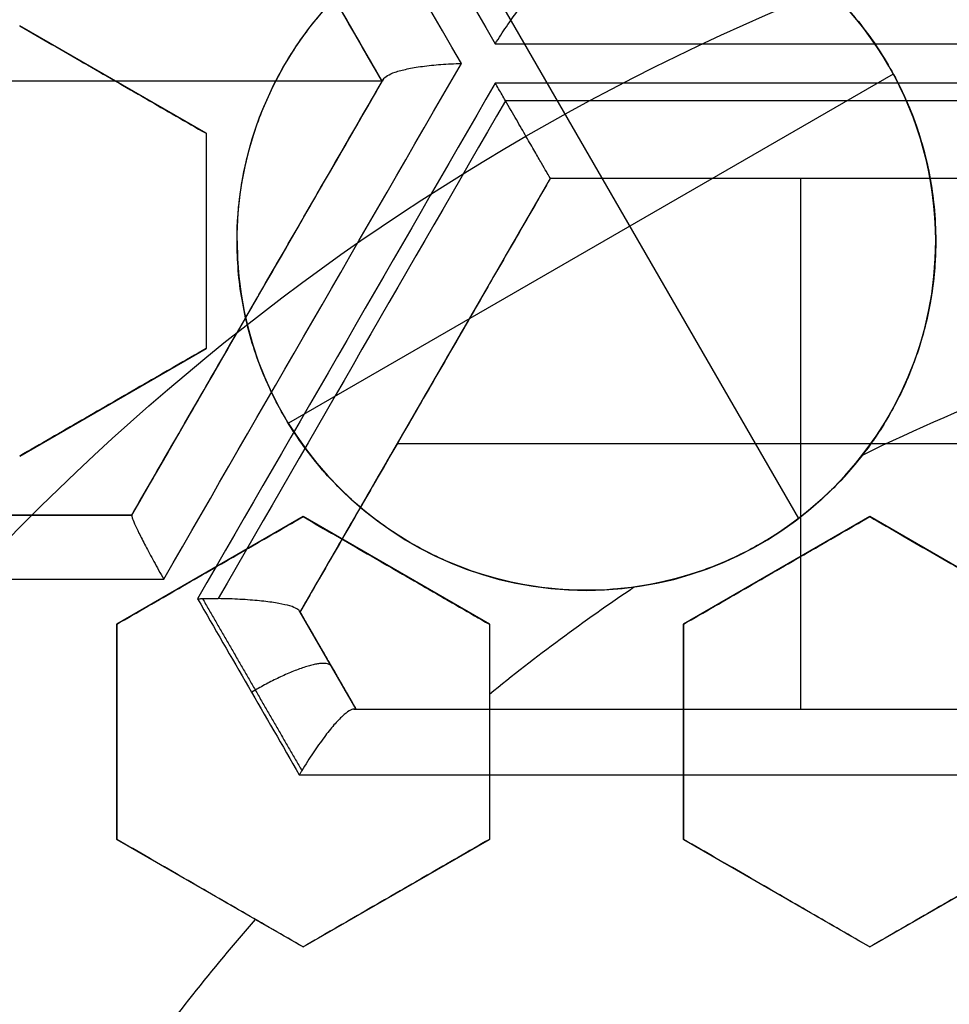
# Model space of a CAD drawing. Header units: centimetres. Extents: x -10 to 8.9, y -34.1 to -8.
# Tile 373 of 656: x -6.769 to -6.649, y -33.05 to -32.924. Entities that reach past the tile are written whole.
import ezdxf

# ---------------------------------------------------------------- set-up
doc = ezdxf.new("R2010")
doc.units = ezdxf.units.CM
doc.layers.add('Default', color=7, linetype='Continuous', true_color=0x000000)

msp = doc.modelspace()

# ---------------------------------------------------------------- linework, layer by layer
at = {"layer": 'Default'}
for p, q in [((-6.722301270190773, -32.93156544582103, -1.1776682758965), (-6.754551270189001, -32.87570680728, -1.1776682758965)), ((-6.66864596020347, -32.98785231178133, 0.2025256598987), (-6.713267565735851, -32.91056542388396, 0.2025256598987)), ((-6.745000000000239, -32.93826417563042, 0.2268820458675), (-6.769, -32.92440776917, 0.2268820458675)), ((-6.75700000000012, -32.93133597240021, 0.2002930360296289), (-6.75700000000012, -32.93133597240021, 0.2535019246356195)), ((-6.656466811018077, -32.93062344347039, 0.2025256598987), (-6.734383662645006, -32.97560875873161, 0.2025256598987)), ((-6.722301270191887, -32.931565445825, -1.065), (-6.851301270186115, -32.931565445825, -1.065)), ((-6.754551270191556, -32.98742408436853, -1.182178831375), (-6.722301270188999, -32.93156544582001, -1.182178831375)), ((-6.745000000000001, -32.93826417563, 0.2355198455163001), (-6.745000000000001, -32.96597698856, 0.2355198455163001)), ((-6.700650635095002, -32.94406544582, -1.182769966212), (-6.73290063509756, -32.99992408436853, -1.182769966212)), ((-6.636150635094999, -32.94406544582, -1.182769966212), (-6.700650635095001, -32.94406544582, -1.182769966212)), ((-6.668400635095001, -32.94406544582, -1.065), (-6.668400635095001, -33.01242408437, -1.065)), ((-6.668400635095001, -32.94406544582, -1.297681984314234), (-6.668400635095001, -32.94406544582, -1.065)), ((-6.745000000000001, -32.95212058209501, 0.2089562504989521), (-6.745000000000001, -32.95212058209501, 0.262165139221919)), ((-6.65100044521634, -32.95212058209, 0.2260733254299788), (-6.651000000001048, -32.95212058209, 0.2025256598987)), ((-6.73835395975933, -32.95936951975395, -1.296480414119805), (-6.73835395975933, -32.95936951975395, -1.065)), ((-6.768999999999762, -32.97983339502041, 0.2384880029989), (-6.745, -32.96597698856, 0.2384880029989)), ((-6.756999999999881, -32.97290519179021, 0.2119912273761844), (-6.756999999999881, -32.97290519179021, 0.2652001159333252)), ((-6.716775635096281, -32.97199476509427, -1.297681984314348), (-6.716775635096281, -32.97199476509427, -1.065)), ((-6.616417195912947, -32.978244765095, -1.065), (-6.720384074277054, -32.978244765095, -1.065)), ((-6.819051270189, -32.98742408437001, -1.181881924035), (-6.754551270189, -32.98742408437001, -1.181881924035)), ((-6.732500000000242, -32.98762762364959, 0.24737258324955), (-6.7565, -33.00148403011, 0.24737258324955)), ((-6.708500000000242, -33.00148403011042, 0.25319198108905), (-6.732500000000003, -32.98762762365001, 0.25319198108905)), ((-6.659500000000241, -32.98762762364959, 0.26327412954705), (-6.6835, -33.00148403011, 0.26327412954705)), ((-6.635500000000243, -33.00148403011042, 0.26732128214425), (-6.659500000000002, -32.98762762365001, 0.26732128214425)), ((-6.744500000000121, -32.9945558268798, 0.220884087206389), (-6.744500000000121, -32.9945558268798, 0.27409297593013)), ((-6.720500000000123, -32.99455582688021, 0.2266041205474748), (-6.720500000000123, -32.99455582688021, 0.2798130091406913)), ((-6.671500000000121, -32.9945558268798, 0.2367388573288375), (-6.671500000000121, -32.9945558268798, 0.2899477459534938)), ((-6.695999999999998, -32.99712058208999, 0.2327244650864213), (-6.695999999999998, -32.99712058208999, 0.2025256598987)), ((-6.732900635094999, -32.99992408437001, -1.185287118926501), (-6.725683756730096, -33.01242408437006, -1.185287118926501)), ((-6.7565, -33.00148403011, 0.24967041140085), (-6.7565, -33.02919684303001, 0.24967041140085)), ((-6.7085, -33.00148403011, 0.26176733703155), (-6.7085, -33.02919684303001, 0.26176733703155)), ((-6.6835, -33.00148403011, 0.26732128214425), (-6.6835, -33.02919684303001, 0.26732128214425)), ((-6.729335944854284, -33.00609830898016, -1.303947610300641), (-6.729335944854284, -33.00609830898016, -1.065)), ((-6.72568375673, -33.01242408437, -1.1921608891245), (-6.611117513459, -33.01242408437, -1.1921608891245)), ((-6.668522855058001, -33.01242408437, -1.314922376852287), (-6.668522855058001, -33.01242408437, -1.065)), ((-6.7565, -33.01534043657, 0.2763425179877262), (-6.7565, -33.01534043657, 0.2231336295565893)), ((-6.7085, -33.01534043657, 0.2352211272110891), (-6.7085, -33.01534043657, 0.2884300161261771)), ((-6.6835, -33.01534043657, 0.2939757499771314), (-6.6835, -33.01534043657, 0.2407668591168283)), ((-6.756499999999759, -33.02919684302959, 0.25803060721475), (-6.732500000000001, -33.04305324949, 0.25803060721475)), ((-6.732499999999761, -33.04305324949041, 0.2643081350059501), (-6.708500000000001, -33.02919684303, 0.2643081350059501)), ((-6.683499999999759, -33.02919684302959, 0.2760389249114), (-6.6595, -33.04305324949, 0.2760389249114)), ((-6.659499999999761, -33.04305324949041, 0.28072771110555), (-6.635500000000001, -33.02919684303, 0.28072771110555)), ((-6.74449999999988, -33.0361250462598, 0.2314310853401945), (-6.74449999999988, -33.0361250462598, 0.2846399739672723)), ((-6.720499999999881, -33.03612504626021, 0.2378391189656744), (-6.720499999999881, -33.03612504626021, 0.2910480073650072)), ((-6.671499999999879, -33.0361250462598, 0.249462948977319), (-6.671499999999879, -33.0361250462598, 0.3026718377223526))]:
    msp.add_line(p, q, dxfattribs=at)
for centre, radius, start, end in [((-6.550000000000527, -33.20499999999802, -0.76), 0.774999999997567, 99.40564977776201, 224.0542772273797), ((-6.550000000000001, -33.20500000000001, -0.1612499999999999), 0.75, 105.2299037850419, 180), ((-6.550000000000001, -33.20500000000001, -1.24), 0.6400000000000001, 0, 180), ((-6.549999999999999, -33.20500000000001, 0.2), 0.6367740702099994, 0, 180), ((-6.550000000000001, -33.20500000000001, 0.1625), 0.6231698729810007, 0, 180), ((-6.550000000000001, -33.20500000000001, 0.17875), 0.6074999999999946, 0, 180), ((-6.550000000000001, -33.20500000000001, -1.230490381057), 0.6074999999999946, 0, 180), ((-6.550000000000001, -33.20500000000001, 0.45), 0.6000000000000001, 90, 270), ((-6.550000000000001, -33.20500000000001, 0.195), 0.55, 0, 180), ((-6.550000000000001, -33.20500000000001, 0.1782088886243), 0.55, 0, 180), ((-6.696000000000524, -32.95212058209, 0.2025256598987), 0.0449999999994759, 0, 119.9999999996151), ((-6.696000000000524, -32.95212058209, 0.2025256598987), 0.0449999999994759, 180, 0)]:
    msp.add_arc(centre, radius, start, end, dxfattribs=at)
at = {"layer": 'Default', "extrusion": (0, 0, -1)}
for centre, radius, start, end in [((6.550000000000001, -33.20500000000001, -0.2), 0.6367740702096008, 0, 180), ((6.550000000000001, -33.20500000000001, -0.1809807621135), 0.6125, 0, 180), ((6.550000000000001, -33.20500000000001, -0.195), 0.6075000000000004, 0, 180), ((6.550000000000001, -33.20500000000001, -0.1625), 0.6075, 0, 180), ((6.550000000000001, -33.20500000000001, 1.24), 0.6075, 0, 180), ((6.550000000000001, -33.20500000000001, 1.220980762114), 0.6075, 0, 180), ((6.550000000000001, -33.20500000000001, -0.35), 0.6000000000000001, 270, 90), ((6.550000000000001, -33.20500000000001, -0.4), 0.6000000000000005, 270, 90), ((6.550000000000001, -33.20500000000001, -0.18660444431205), 0.5499999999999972, 0, 180), ((6.550000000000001, -33.20500000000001, -0.266443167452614), 0.3075783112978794, 41.17921902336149, 78.82078097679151), ((6.696000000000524, -32.95212058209, -0.2025256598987), 0.0449999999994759, 0, 60.00000000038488), ((6.696, -32.95212058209, -0.21892966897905), 0.04499999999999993, 154.4169252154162, 180), ((6.696, -32.95212058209, -0.20618258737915), 0.04499999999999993, 0, 18.365232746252), ((6.696, -32.95212058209, -0.21892966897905), 0.04499999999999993, 180, 325.5243752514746), ((6.550000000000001, -33.20500000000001, -0.2338592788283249), 0.2509115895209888, 63.88510852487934, 69.17506009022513), ((6.550000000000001, -33.20500000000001, -0.2338592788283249), 0.2509115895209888, 50.82493991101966, 56.10933211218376), ((6.550000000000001, -33.20500000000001, -0.2338592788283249), 0.2509115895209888, 35.48875871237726, 41.26148845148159)]:
    msp.add_arc(centre, radius, start, end, dxfattribs=at)
at = {"layer": 'Default', "extrusion": (-0.8660254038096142, -0.4999999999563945, -2.053510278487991e-10)}
msp.add_arc((25.48137353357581, -0.1449999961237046, 22.27244538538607), 1.199997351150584, 250.7043796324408, 254.5416947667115, dxfattribs=at)
at = {"layer": 'Default', "extrusion": (0.8660254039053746, 0.4999999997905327, 8.173051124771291e-10)}
msp.add_arc((-25.48137353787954, -0.1449999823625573, -22.27748739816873), 1.199997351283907, 285.4583052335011, 289.2956203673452, dxfattribs=at)
at = {"layer": 'Default', "extrusion": (0.8660254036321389, 0.5000000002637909, -8.918407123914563e-10)}
msp.add_arc((-25.48137352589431, -0.145000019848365, -22.28746640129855), 1.189997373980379, 285.7469225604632, 289.0261196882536, dxfattribs=at)
at = {"layer": 'Default', "extrusion": (0, -1, 0)}
for centre, radius, start, end in [((-6.550000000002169, -0.1450000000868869, 32.92674666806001), 1.167293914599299, 262.2337538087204, 266.0183891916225), ((-6.550000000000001, -0.145, 32.98742408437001), 1.171756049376, 256.7017157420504, 259.9464726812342), ((-6.550000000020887, -0.1450000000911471, 32.99567974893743), 1.181602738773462, 256.4354353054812, 260.2330582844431), ((-6.551882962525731, -0.144947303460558, 33.01242408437), 1.175682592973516, 261.4863953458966, 267.1122279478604), ((-6.549999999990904, -0.1449999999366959, 33.02088983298), 1.185792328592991, 261.12309720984, 267.3023886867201)]:
    msp.add_arc(centre, radius, start, end, dxfattribs=at)
at = {"layer": 'Default', "extrusion": (0.8660254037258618, -0.5000000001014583, 1.003489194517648e-09)}
msp.add_arc((-32.03137353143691, -0.1450000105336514, 10.65178027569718), 1.167293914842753, 273.9816108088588, 277.7662461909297, dxfattribs=at)
at = {"layer": 'Default', "extrusion": (0.8660254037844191, -0.5000000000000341, 0)}
msp.add_arc((-32.03137353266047, -0.145, 10.6440990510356), 1.157566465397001, 274.2671365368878, 277.493360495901, dxfattribs=at)
at = {"layer": 'Default', "extrusion": (0.8660254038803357, -0.4999999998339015, -1.962479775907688e-09)}
msp.add_arc((-32.02609706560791, -0.1450279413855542, 10.64409904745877), 1.156862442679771, 274.008220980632, 277.234444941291, dxfattribs=at)
at = {"layer": 'Default', "extrusion": (-0.8660254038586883, 0.4999999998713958, 9.455692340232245e-10)}
msp.add_arc((32.03137353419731, -0.1449999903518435, -10.65682228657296), 1.16848430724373, 262.2417144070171, 266.0224519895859, dxfattribs=at)
at = {"layer": 'Default', "extrusion": (0, 1, 0)}
for centre, radius, start, end in [((6.550000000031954, -0.1450000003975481, -32.93178868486), 1.16848430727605, 273.9775480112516, 277.7582855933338), ((6.549999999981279, -0.1449999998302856, -32.94406544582), 1.158746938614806, 274.2637667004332, 277.4702672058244)]:
    msp.add_arc(centre, radius, start, end, dxfattribs=at)
at = {"layer": 'Default', "extrusion": (-0.8660252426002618, 0.5000002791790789, 3.31220268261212e-08)}
msp.add_arc((32.03137001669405, -0.1449995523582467, -10.65910936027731), 1.168747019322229, 262.3085032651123, 265.9581269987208, dxfattribs=at)
at = {"layer": 'Default', "extrusion": (-3.22347266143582e-07, 0.9999999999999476, 3.312192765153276e-08)}
msp.add_arc((6.550010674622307, -0.1449986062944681, -32.93406331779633), 1.168747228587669, 274.0418733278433, 277.6914964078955, dxfattribs=at)
at = {"layer": 'Default', "extrusion": (-0.8660254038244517, 0.4999999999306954, 3.33423115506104e-10)}
msp.add_arc((32.03137353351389, -0.1449999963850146, -10.66909904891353), 1.158746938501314, 262.5297327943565, 265.7362333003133, dxfattribs=at)
at = {"layer": 'Default', "extrusion": (-0.8660254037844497, 0.4999999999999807, 0)}
msp.add_arc((32.03137353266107, -0.145, -10.66909905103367), 1.158746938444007, 264.5762993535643, 265.7362333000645, dxfattribs=at)
at = {"layer": 'Default', "extrusion": (-0.000126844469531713, -0.9999999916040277, 2.650330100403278e-05)}
msp.add_arc((-6.540576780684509, -0.1461104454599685, 32.98825476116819), 1.172742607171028, 256.4499717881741, 259.6947287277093, dxfattribs=at)
at = {"layer": 'Default', "extrusion": (-0.8660254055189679, -0.499999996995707, -1.540675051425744e-08)}
msp.add_arc((25.4813736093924, -0.1449996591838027, 22.34137840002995), 1.198160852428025, 256.6263984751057, 257.9108383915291, dxfattribs=at)
at = {"layer": 'Default', "extrusion": (-0.8660254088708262, -0.4999999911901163, -4.487984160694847e-08)}
msp.add_arc((25.48137375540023, -0.1449990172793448, 22.33082483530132), 1.188176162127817, 256.9037339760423, 257.6259635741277, dxfattribs=at)
at = {"layer": 'Default'}
for points, degree in [([(-5.802878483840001, -33.37034595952, -0.8200002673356), (-5.797609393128, -33.35006248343, -0.8200002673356), (-5.788748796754, -33.30907971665, -0.8199998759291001), (-5.780540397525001, -33.24636207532, -0.8200000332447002), (-5.777589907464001, -33.18277300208, -0.8199999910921), (-5.779858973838, -33.11864828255, -0.8200000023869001), (-5.787447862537, -33.05453951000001, -0.8199999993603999), (-5.800266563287, -32.99143194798, -0.8200000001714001), (-5.818203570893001, -32.92965347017, -0.8199999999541), (-5.841192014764, -32.86947862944, -0.8200000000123), (-5.869027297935, -32.81144395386, -0.8199999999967), (-5.901595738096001, -32.75581332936, -0.8200000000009), (-5.938499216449, -32.70322512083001, -0.8199999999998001), (-5.979707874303, -32.65370809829, -0.8200000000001), (-6.025110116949, -32.60746038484, -0.82), (-6.074537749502, -32.56462435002, -0.82), (-6.127655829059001, -32.5257214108, -0.82), (-6.183698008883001, -32.49134705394, -0.82), (-6.242318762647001, -32.46168134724, -0.82), (-6.303203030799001, -32.43688780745, -0.82), (-6.365872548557, -32.41716482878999, -0.82), (-6.429851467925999, -32.40263767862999, -0.82), (-6.495110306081, -32.39332528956, -0.82), (-6.561443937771, -32.38940486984, -0.82), (-6.628260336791, -32.39089598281, -0.82), (-6.672731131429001, -32.39550066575, -0.82), (-6.694977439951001, -32.39873070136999, -0.82)], 3), ([(-7.269642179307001, -32.81358746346, -0.82), (-7.279487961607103, -32.83327103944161, -0.8199999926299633), (-7.297511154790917, -32.87327300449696, -0.819999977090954), (-7.319640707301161, -32.93527934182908, -0.8199999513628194), (-7.336712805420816, -32.99891850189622, -0.8199999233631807), (-7.348607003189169, -33.06377393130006, -0.8199998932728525), (-7.355221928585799, -33.12938643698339, -0.8199998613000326), (-7.356527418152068, -33.19493271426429, -0.819999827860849), (-7.352600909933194, -33.2597045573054, -0.8199997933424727), (-7.343474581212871, -33.32349793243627, -0.819999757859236), (-7.329190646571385, -33.38652092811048, -0.8199997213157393), (-7.309617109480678, -33.44876686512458, -0.8199996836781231), (-7.284964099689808, -33.50924977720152, -0.8199996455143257), (-7.255558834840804, -33.56725719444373, -0.8199996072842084), (-7.221786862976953, -33.62225640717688, -0.819999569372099), (-7.183730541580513, -33.67428672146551, -0.8199995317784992), (-7.141344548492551, -33.7232884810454, -0.8199994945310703), (-7.09557043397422, -33.76828168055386, -0.8199994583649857), (-7.046466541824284, -33.80917938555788, -0.8199994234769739), (-6.994690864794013, -33.84552716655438, -0.8199993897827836), (-6.940255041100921, -33.87747145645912, -0.8199993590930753), (-6.883228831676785, -33.90493912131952, -0.8199993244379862), (-6.824213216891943, -33.9276263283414, -0.8199993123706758), (-6.76349442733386, -33.94542969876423, -0.8199992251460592), (-6.701581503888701, -33.95819754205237, -0.8199994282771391), (-6.659745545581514, -33.96331301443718, -0.819998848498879), (-6.638679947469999, -33.96504137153, -0.8199988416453)], 3), ([(-6.722301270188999, -32.93156544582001, -1.065), (-6.738426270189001, -32.90363612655, -1.065), (-6.754551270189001, -32.87570680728, -1.065)], 2), ([(-6.741, -32.9521205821, 0.2098395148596), (-6.741, -32.94981584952, 0.2091701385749), (-6.740644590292, -32.94522987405, 0.2079094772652), (-6.739096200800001, -32.93858715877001, 0.206279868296), (-6.736575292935, -32.93227579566, 0.2049206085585), (-6.733184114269, -32.92648264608, 0.2038578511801), (-6.728976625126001, -32.92125955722, 0.203089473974), (-6.724082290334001, -32.91674979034, 0.2026286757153), (-6.720413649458, -32.91425428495, 0.2025256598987), (-6.718500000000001, -32.91314943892, 0.2025256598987)], 3), ([(-6.707738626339, -32.92674666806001, -1.301587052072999), (-6.707264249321, -32.9259686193, -1.301464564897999), (-6.70630566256, -32.92448190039, -1.301038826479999), (-6.704892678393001, -32.92252969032, -1.299912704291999), (-6.703591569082, -32.92096486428, -1.298390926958), (-6.702477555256, -32.91985575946, -1.296607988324), (-6.701582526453, -32.91920490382, -1.294676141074), (-6.701140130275, -32.91906544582, -1.293342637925), (-6.700959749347, -32.91906544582, -1.29268082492)], 3), ([(-6.769, -32.92440776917, 0.1956322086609), (-6.766212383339, -32.9260172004, 0.1967182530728), (-6.760717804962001, -32.92918949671, 0.1988544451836), (-6.752721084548, -32.93380640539, 0.2019499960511), (-6.747547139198, -32.93679358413, 0.2039437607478), (-6.745000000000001, -32.93826417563, 0.2049229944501)], 3), ([(-6.769, -32.92440776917, 0.2488410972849), (-6.766214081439, -32.92601622, 0.2499264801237), (-6.760721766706, -32.92918720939, 0.252061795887), (-6.75272488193, -32.93380421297, 0.2551574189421), (-6.747548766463, -32.93679264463, 0.2571520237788), (-6.745000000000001, -32.93826417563, 0.2581318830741)], 3), ([(-6.722146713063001, -32.93129774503, -1.29268082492), (-6.72205652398, -32.93114153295, -1.29334262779), (-6.721714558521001, -32.93082813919, -1.294676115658), (-6.720703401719, -32.93037845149, -1.296607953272), (-6.719185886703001, -32.92996823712, -1.298390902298), (-6.717180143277, -32.9296238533, -1.299912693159), (-6.714782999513, -32.92937627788, -1.30103881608), (-6.713016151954, -32.92928947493, -1.301464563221), (-6.71210514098, -32.92926767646, -1.301587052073)], 3), ([(-6.722146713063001, -32.93129774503, -1.29268082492), (-6.722180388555, -32.93135607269, -1.292433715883), (-6.722237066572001, -32.93145424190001, -1.291930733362), (-6.722289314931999, -32.93154473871, -1.291147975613), (-6.722301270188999, -32.93156544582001, -1.29060988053), (-6.722301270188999, -32.93156544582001, -1.290336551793)], 3), ([(-6.754551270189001, -32.98742408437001, -1.065), (-6.738426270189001, -32.959494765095, -1.065), (-6.722301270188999, -32.93156544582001, -1.065)], 2), ([(-6.722301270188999, -32.93156544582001, -1.290336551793), (-6.722301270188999, -32.93156544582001, -1.1776682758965), (-6.722301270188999, -32.93156544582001, -1.065)], 2), ([(-6.706424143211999, -32.93406543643, -1.303231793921), (-6.706570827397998, -32.93381137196, -1.303211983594), (-6.706864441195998, -32.93330281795, -1.303152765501), (-6.707304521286, -32.93254057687, -1.303004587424), (-6.707594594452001, -32.93203815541, -1.302866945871), (-6.707738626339, -32.93178868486, -1.302788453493)], 3), ([(-6.700650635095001, -32.94406544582, -1.293912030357), (-6.700650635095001, -32.94406544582, -1.294625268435), (-6.700738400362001, -32.94391343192, -1.296040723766), (-6.701117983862, -32.94325597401, -1.298014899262), (-6.701748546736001, -32.94216380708, -1.299819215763), (-6.702613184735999, -32.94066621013, -1.301344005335), (-6.703717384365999, -32.93875368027, -1.302520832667), (-6.704995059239, -32.93654068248, -1.303210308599), (-6.705939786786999, -32.93490436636, -1.303297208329), (-6.706424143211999, -32.93406543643, -1.303231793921)], 3), ([(-6.745000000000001, -32.93826417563, 0.2049229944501), (-6.745000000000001, -32.9415081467, 0.2058761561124), (-6.745000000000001, -32.94788610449, 0.2077380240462), (-6.745000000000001, -32.95710186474, 0.2103926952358), (-6.745000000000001, -32.96305307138, 0.2120831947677), (-6.745000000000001, -32.96597698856, 0.2129078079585)], 3), ([(-6.745000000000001, -32.93826417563, 0.2049229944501), (-6.745000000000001, -32.93826417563, 0.2315274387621), (-6.745000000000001, -32.93826417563, 0.2581318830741)], 2), ([(-6.745000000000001, -32.93826417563, 0.2581318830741), (-6.745000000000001, -32.94151176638, 0.2590861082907), (-6.745000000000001, -32.94789455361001, 0.2609493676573), (-6.745000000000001, -32.95710996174, 0.2636038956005), (-6.745000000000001, -32.96305654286, 0.2652930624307), (-6.745000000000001, -32.96597698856, 0.2661166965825)], 3), ([(-6.700650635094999, -32.94406544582, -1.065), (-6.716775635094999, -32.971994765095, -1.065), (-6.732900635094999, -32.99992408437, -1.065)], 2), ([(-6.636150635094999, -32.94406544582, -1.065), (-6.668400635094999, -32.94406544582, -1.065), (-6.700650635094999, -32.94406544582, -1.065)], 2), ([(-6.700650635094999, -32.94406544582, -1.065), (-6.700650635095, -32.94406544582, -1.1794560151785), (-6.700650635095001, -32.94406544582, -1.293912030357)], 2), ([(-6.741, -32.9521205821, 0.2098395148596), (-6.741, -32.952120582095, 0.20618258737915), (-6.741, -32.95212058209, 0.2025256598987)], 2), ([(-6.745000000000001, -32.96597698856, 0.2129078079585), (-6.747670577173, -32.967518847, 0.2127282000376), (-6.753009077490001, -32.9706010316, 0.2123363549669), (-6.761007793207, -32.97521909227, 0.211652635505), (-6.766336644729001, -32.97829570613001, 0.2111339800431), (-6.769, -32.97983339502, 0.2108593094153)], 3), ([(-6.745000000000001, -32.96597698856, 0.2661166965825), (-6.747670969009, -32.96751907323, 0.265937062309), (-6.753009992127, -32.97060155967, 0.2655451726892), (-6.761008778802, -32.97521966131, 0.264861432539), (-6.766337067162, -32.97829595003, 0.2643428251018), (-6.769, -32.97983339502, 0.2640681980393)], 3), ([(-6.745000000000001, -32.96597698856, 0.2661166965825), (-6.745000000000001, -32.96597698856, 0.2395122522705), (-6.745000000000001, -32.96597698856, 0.2129078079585)], 2), ([(-6.754551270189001, -32.98742408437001, -1.065), (-6.786801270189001, -32.98742408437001, -1.065), (-6.819051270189, -32.98742408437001, -1.065)], 2), ([(-6.7565, -33.00148403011, 0.2196567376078), (-6.753836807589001, -32.99994643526, 0.2199542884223), (-6.748508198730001, -32.9968699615, 0.2205165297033), (-6.740510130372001, -32.99225227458, 0.2212585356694), (-6.735171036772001, -32.98916974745, 0.2216843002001), (-6.732500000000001, -32.98762762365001, 0.2218795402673)], 3), ([(-6.7565, -33.00148403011, 0.2728656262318), (-6.753836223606, -32.99994609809, 0.273163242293), (-6.748506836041, -32.99686917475, 0.2737255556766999), (-6.740508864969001, -32.992251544, 0.2744675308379), (-6.735170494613, -32.98916943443, 0.2748932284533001), (-6.732500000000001, -32.98762762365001, 0.2750884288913)], 3), ([(-6.754566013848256, -32.98744962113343, -1.299644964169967), (-6.754588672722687, -32.98748886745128, -1.300313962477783), (-6.75455521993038, -32.98770576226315, -1.301677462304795), (-6.75425044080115, -32.98846645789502, -1.303702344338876), (-6.753676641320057, -32.98967816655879, -1.305628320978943), (-6.752828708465, -32.99133625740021, -1.307340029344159), (-6.751740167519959, -32.99336577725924, -1.30868883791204), (-6.750894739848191, -32.99488802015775, -1.309273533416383), (-6.750448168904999, -32.99567974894, -1.309476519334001)], 3), ([(-6.754556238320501, -32.98743268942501, -1.29906075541), (-6.754556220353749, -32.98743265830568, -1.299126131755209), (-6.754556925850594, -32.98743388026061, -1.299256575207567), (-6.754560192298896, -32.98743953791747, -1.299451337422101), (-6.754563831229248, -32.98744584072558, -1.299580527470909), (-6.754566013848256, -32.98744962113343, -1.299644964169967)], 3), ([(-6.754556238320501, -32.98743268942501, -1.29906075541), (-6.754553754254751, -32.98742838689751, -1.182030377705), (-6.754551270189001, -32.98742408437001, -1.065)], 2), ([(-6.732500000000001, -32.98762762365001, 0.2750884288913), (-6.732500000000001, -32.98762762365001, 0.2484839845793), (-6.732500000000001, -32.98762762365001, 0.2218795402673)], 2), ([(-6.732500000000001, -32.98762762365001, 0.2218795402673), (-6.729695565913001, -32.98924676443, 0.2229872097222), (-6.724178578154, -32.99243199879, 0.225161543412), (-6.716182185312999, -32.99704871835, 0.2282987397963), (-6.711030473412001, -33.00002306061, 0.2303100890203), (-6.7085, -33.00148403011, 0.2312955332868)], 3), ([(-6.732500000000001, -32.98762762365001, 0.2750884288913), (-6.729698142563, -32.9892452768, 0.2761950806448), (-6.724184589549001, -32.99242852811, 0.2783680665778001), (-6.716187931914, -32.99704540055, 0.2815053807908), (-6.711032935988, -33.00002163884, 0.2835180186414), (-6.7085, -33.00148403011, 0.2845044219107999)], 3), ([(-6.6835, -33.00148403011, 0.2365951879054), (-6.680833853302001, -32.9999447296, 0.2366589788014), (-6.675501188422, -32.99686591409, 0.236744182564), (-6.667498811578, -32.99224573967, 0.236744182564), (-6.662166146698, -32.98916692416, 0.2366589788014), (-6.6595, -32.98762762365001, 0.2365951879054)], 3), ([(-6.6835, -33.00148403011, 0.2898040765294), (-6.680833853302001, -32.9999447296, 0.2898678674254), (-6.675501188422, -32.99686591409, 0.2899530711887), (-6.667498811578, -32.99224573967, 0.2899530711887), (-6.662166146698, -32.98916692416, 0.2898678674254), (-6.6595, -32.98762762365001, 0.2898040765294)], 3), ([(-6.6595, -32.98762762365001, 0.2898040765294), (-6.6595, -32.98762762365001, 0.2631996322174), (-6.6595, -32.98762762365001, 0.2365951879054)], 2), ([(-6.6595, -32.98762762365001, 0.2365951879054), (-6.656634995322, -32.98928173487, 0.2376019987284), (-6.651037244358, -32.9925135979, 0.239554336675), (-6.643053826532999, -32.99712282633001, 0.242295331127), (-6.637975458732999, -33.00005482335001, 0.2440099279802), (-6.6355, -33.00148403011, 0.2448384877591)], 3), ([(-6.6595, -32.98762762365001, 0.2898040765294), (-6.656636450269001, -32.98928089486, 0.2908103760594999), (-6.651040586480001, -32.99251166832, 0.2927620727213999), (-6.643052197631, -32.99712376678, 0.2955047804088), (-6.637974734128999, -33.00005524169, 0.2972190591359), (-6.6355, -33.00148403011, 0.2980473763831)], 3), ([(-6.746081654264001, -32.99820075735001, -1.310669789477), (-6.746011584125, -32.99819923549, -1.310681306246), (-6.745871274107, -32.99819638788, -1.310703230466), (-6.745660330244, -32.99819270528, -1.310732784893), (-6.745519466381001, -32.99819064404, -1.310750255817), (-6.745448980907, -32.99818971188, -1.310758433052)], 3), ([(-6.745448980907, -32.99818971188, -1.310758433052), (-6.745226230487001, -32.99818676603, -1.310784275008), (-6.744780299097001, -32.99818284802, -1.310824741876), (-6.74411114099, -32.99818286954, -1.310851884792), (-6.74366742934, -32.998186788, -1.310847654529), (-6.743446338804, -32.99818971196, -1.310840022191)], 3), ([(-6.732988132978, -32.99977253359, -1.30227259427), (-6.733060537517, -32.99964712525, -1.302981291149), (-6.733388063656, -32.99939687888, -1.30438839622), (-6.73441032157, -32.99904449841, -1.306348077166), (-6.735968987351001, -32.99872453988, -1.308102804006), (-6.738049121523, -32.99845723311, -1.309537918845), (-6.740566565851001, -32.99826633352, -1.310521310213), (-6.74246359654, -32.99820270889, -1.310806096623), (-6.743446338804, -32.99818971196, -1.310840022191)], 3), ([(-6.732900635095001, -32.99992408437, -1.300539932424), (-6.732900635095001, -32.99992408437, -1.300734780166), (-6.732907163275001, -32.99991277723, -1.301122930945), (-6.732936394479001, -32.9998621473, -1.301701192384), (-6.732968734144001, -32.99980613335, -1.302082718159), (-6.732988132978, -32.99977253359, -1.30227259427)], 3), ([(-6.732900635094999, -32.99992408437, -1.065), (-6.729292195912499, -33.00617408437, -1.065), (-6.725683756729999, -33.01242408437, -1.065)], 2), ([(-6.732900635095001, -32.99992408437, -1.300539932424), (-6.732900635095, -32.99992408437, -1.182769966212), (-6.732900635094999, -32.99992408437, -1.065)], 2), ([(-6.7565, -33.00148403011, 0.2728656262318), (-6.7565, -33.00148403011, 0.2462611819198), (-6.7565, -33.00148403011, 0.2196567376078)], 2), ([(-6.7565, -33.02919684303, 0.2264751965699), (-6.7565, -33.02623178, 0.2257756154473), (-6.7565, -33.02022578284, 0.2243379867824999), (-6.7565, -33.01101014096, 0.2220708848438), (-6.7565, -33.00468696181, 0.220475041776), (-6.7565, -33.00148403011, 0.2196567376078)], 3), ([(-6.7565, -33.02919684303, 0.2796840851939), (-6.7565, -33.02622732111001, 0.2789834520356), (-6.7565, -33.02021538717, 0.2775443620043), (-6.7565, -33.01099932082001, 0.275277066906), (-6.7565, -33.0046823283, 0.2736827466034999), (-6.7565, -33.00148403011, 0.2728656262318)], 3), ([(-6.7085, -33.00148403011, 0.2845044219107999), (-6.7085, -33.00148403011, 0.2578999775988), (-6.7085, -33.00148403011, 0.2312955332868)], 2), ([(-6.7085, -33.00148403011, 0.2312955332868), (-6.7085, -33.00475865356, 0.2322358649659), (-6.7085, -33.01117739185, 0.2340618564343), (-6.7085, -33.02038078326, 0.2366296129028), (-6.7085, -33.02629819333, 0.2382466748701), (-6.7085, -33.02919684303, 0.2390302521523)], 3), ([(-6.7085, -33.00148403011, 0.2845044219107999), (-6.7085, -33.00476483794, 0.2854465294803), (-6.7085, -33.01119183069, 0.2872748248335), (-6.7085, -33.02039448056, 0.2898422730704), (-6.7085, -33.0263040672, 0.2914571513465), (-6.7085, -33.02919684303, 0.2922391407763)], 3), ([(-6.6835, -33.00148403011, 0.2898040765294), (-6.6835, -33.00148403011, 0.2631996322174), (-6.6835, -33.00148403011, 0.2365951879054)], 2), ([(-6.6835, -33.02919684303, 0.2448384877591), (-6.6835, -33.0263392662, 0.244010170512), (-6.6835, -33.02047631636, 0.2422958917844), (-6.6835, -33.01125211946, 0.2395531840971), (-6.6835, -33.00479057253, 0.2376014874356), (-6.6835, -33.00148403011, 0.2365951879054)], 3), ([(-6.6835, -33.02919684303, 0.2980473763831), (-6.6835, -33.0263384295, 0.2972188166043), (-6.6835, -33.02047443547, 0.295504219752), (-6.6835, -33.01125597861, 0.2927632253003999), (-6.6835, -33.00479225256, 0.2908108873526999), (-6.6835, -33.00148403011, 0.2898040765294)], 3), ([(-6.725936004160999, -33.01242408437, -1.307674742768), (-6.726102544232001, -33.01242408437, -1.308351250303), (-6.726520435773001, -33.01256958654, -1.309710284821), (-6.727385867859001, -33.01324199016, -1.311661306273), (-6.728480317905, -33.0143842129, -1.313449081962), (-6.729773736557, -33.01599324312, -1.314958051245), (-6.731195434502, -33.01800361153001, -1.316052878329), (-6.732172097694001, -33.01954060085, -1.316441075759), (-6.732657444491, -33.02034530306, -1.316538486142)], 3), ([(-6.725683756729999, -33.01242408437, -1.305574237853), (-6.725683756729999, -33.01242408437, -1.305815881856), (-6.725703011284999, -33.01242408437, -1.306293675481), (-6.725787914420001, -33.01242408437, -1.306994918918), (-6.725880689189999, -33.01242408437, -1.307450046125), (-6.725936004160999, -33.01242408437, -1.307674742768)], 3), ([(-6.725683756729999, -33.01242408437, -1.065), (-6.6684006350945, -33.01242408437, -1.065), (-6.611117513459, -33.01242408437, -1.065)], 2), ([(-6.725683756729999, -33.01242408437, -1.305574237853), (-6.725683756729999, -33.01242408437, -1.1852871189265), (-6.725683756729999, -33.01242408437, -1.065)], 2), ([(-6.732657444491, -33.02034530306, -1.316538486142), (-6.732693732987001, -33.02040546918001, -1.316545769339), (-6.732766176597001, -33.02052604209, -1.316559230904), (-6.732874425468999, -33.02070759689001, -1.316576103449), (-6.732946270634, -33.0208290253, -1.316585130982), (-6.732982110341, -33.02088983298, -1.316589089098)], 3), ([(-6.7565, -33.02919684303, 0.2796840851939), (-6.7565, -33.02919684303, 0.2530796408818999), (-6.7565, -33.02919684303, 0.2264751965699)], 2), ([(-6.732500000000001, -33.04305324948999, 0.2363771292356), (-6.735074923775, -33.04156661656, 0.2353169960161), (-6.740285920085, -33.03855804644, 0.2331699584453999), (-6.748286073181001, -33.03393915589, 0.2298691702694), (-6.753741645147, -33.03078937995, 0.2276153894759), (-6.7565, -33.02919684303, 0.2264751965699)], 3), ([(-6.732500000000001, -33.04305324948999, 0.2895860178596), (-6.735072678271, -33.04156791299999, 0.2885268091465), (-6.740280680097, -33.03856107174, 0.2863810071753), (-6.748280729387, -33.03394224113, 0.2830802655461), (-6.753739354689, -33.03079070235, 0.2808252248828), (-6.7565, -33.02919684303, 0.2796840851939)], 3), ([(-6.7085, -33.02919684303, 0.2390302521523), (-6.711169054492, -33.03073782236, 0.2387963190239), (-6.716505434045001, -33.03381878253, 0.2382866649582), (-6.724500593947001, -33.03843479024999, 0.2374009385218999), (-6.729833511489, -33.04151375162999, 0.2367311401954), (-6.732500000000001, -33.04305324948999, 0.2363771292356)], 3), ([(-6.7085, -33.02919684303, 0.2922391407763), (-6.711170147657, -33.0307384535, 0.2920051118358), (-6.716507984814, -33.03382025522, 0.2914952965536), (-6.724503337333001, -33.03843637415, 0.2906094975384), (-6.729834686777, -33.04151443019, 0.2899398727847), (-6.732500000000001, -33.04305324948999, 0.2895860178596)], 3), ([(-6.7085, -33.02919684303, 0.2390302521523), (-6.7085, -33.02919684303, 0.2656346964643), (-6.7085, -33.02919684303, 0.2922391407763)], 2), ([(-6.6835, -33.02919684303, 0.2980473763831), (-6.6835, -33.02919684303, 0.2714429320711), (-6.6835, -33.02919684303, 0.2448384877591)], 2), ([(-6.6595, -33.04305324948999, 0.2540304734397), (-6.661990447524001, -33.04161538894, 0.2530892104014), (-6.667088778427, -33.03867186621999, 0.2511534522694), (-6.675082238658, -33.03405683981, 0.2480921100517), (-6.680654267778, -33.03083982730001, 0.2459411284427), (-6.6835, -33.02919684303, 0.2448384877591)], 3), ([(-6.6595, -33.04305324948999, 0.3072393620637), (-6.661986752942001, -33.04161752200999, 0.3062994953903), (-6.667080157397, -33.03867684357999, 0.3043656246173), (-6.675073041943, -33.03406214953, 0.3013045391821), (-6.680650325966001, -33.03084210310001, 0.2991515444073), (-6.6835, -33.02919684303, 0.2980473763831)], 3), ([(-6.6355, -33.02919684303, 0.2540304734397), (-6.638165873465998, -33.03073598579, 0.2541098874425), (-6.643498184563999, -33.03381459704, 0.2542160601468), (-6.651501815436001, -33.03843549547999, 0.2542160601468), (-6.656834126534, -33.04151410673, 0.2541098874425), (-6.6595, -33.04305324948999, 0.2540304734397)], 3), ([(-6.6355, -33.02919684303, 0.3072393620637), (-6.638165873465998, -33.03073598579, 0.3073187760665), (-6.643498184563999, -33.03381459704, 0.3074249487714), (-6.651501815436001, -33.03843549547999, 0.3074249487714), (-6.656834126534, -33.04151410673, 0.3073187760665), (-6.6595, -33.04305324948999, 0.3072393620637)], 3), ([(-6.732500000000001, -33.04305324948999, 0.2895860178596), (-6.732500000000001, -33.04305324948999, 0.2629815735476), (-6.732500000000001, -33.04305324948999, 0.2363771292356)], 2), ([(-6.6595, -33.04305324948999, 0.3072393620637), (-6.6595, -33.04305324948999, 0.2806349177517), (-6.6595, -33.04305324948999, 0.2540304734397)], 2)]:
    msp.add_open_spline(points, degree=degree, dxfattribs=at)
for points, knots in [([(-6.718500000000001, -32.91314943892, 0.2025256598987), (-6.716515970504, -32.91200395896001, 0.2025256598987), (-6.712318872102, -32.90998637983, 0.2026363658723), (-6.70546066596, -32.90792629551, 0.2031561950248), (-6.69815677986, -32.9069708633, 0.2040539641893), (-6.690782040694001, -32.907220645, 0.2053058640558), (-6.683475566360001, -32.90868337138, 0.2069026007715), (-6.676445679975, -32.91135756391, 0.208823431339), (-6.669894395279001, -32.91520340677, 0.2110389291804), (-6.664029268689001, -32.92014271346, 0.2135074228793), (-6.659048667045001, -32.92605143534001, 0.2161729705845), (-6.655131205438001, -32.93276062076, 0.2189648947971), (-6.652416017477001, -32.94004895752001, 0.2217955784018), (-6.651190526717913, -32.94666781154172, 0.2242029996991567), (-6.651000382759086, -32.95065913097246, 0.225579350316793), (-6.65100044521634, -32.95212058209, 0.2260733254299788)], [-2.447870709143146, -2.447870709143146, -2.447870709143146, -2.447870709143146, -2.373692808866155, -2.299514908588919, -2.225337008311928, -2.151159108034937, -2.076981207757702, -2.002803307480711, -1.92862540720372, -1.854447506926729, -1.780269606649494, -1.706091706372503, -1.631913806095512, -1.557735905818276, -1.513822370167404, -1.513822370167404, -1.513822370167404, -1.513822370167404]), ([(-6.65100044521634, -32.95212058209, 0.2260733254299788), (-6.651000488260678, -32.95312778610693, 0.2264137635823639), (-6.651116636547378, -32.95656633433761, 0.2275593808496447), (-6.6519531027, -32.96214325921, 0.229321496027), (-6.653938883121, -32.96856433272, 0.231184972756), (-6.656755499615, -32.97445398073, 0.2327187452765), (-6.660329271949, -32.97980217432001, 0.2339181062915), (-6.664604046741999, -32.98456955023, 0.2347671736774), (-6.669513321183, -32.98868753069, 0.235244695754), (-6.674963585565, -32.99207266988, 0.2353336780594), (-6.680835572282, -32.99464939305, 0.2350304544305), (-6.687004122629, -32.99636668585, 0.2343468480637), (-6.693363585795, -32.99719617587, 0.2333033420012), (-6.699836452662, -32.99711495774, 0.2319198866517), (-6.706378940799, -32.99607850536, 0.2302045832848), (-6.712924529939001, -32.99401414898, 0.228163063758), (-6.719444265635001, -32.99077516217, 0.2257715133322), (-6.725667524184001, -32.98625238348, 0.2230712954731), (-6.731083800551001, -32.98065627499, 0.2202480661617), (-6.735452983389, -32.97422296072, 0.2174273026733), (-6.738645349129, -32.96716173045, 0.2146947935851), (-6.74057488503, -32.95970972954, 0.2121289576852), (-6.741, -32.95464485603, 0.2105726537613), (-6.741, -32.9521205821, 0.2098395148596)], [-1.513822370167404, -1.513822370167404, -1.513822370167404, -1.513822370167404, -1.483558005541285, -1.409380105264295, -1.335202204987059, -1.261024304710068, -1.186846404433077, -1.112668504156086, -1.038490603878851, -0.9643127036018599, -0.8901348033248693, -0.8159569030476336, -0.7417790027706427, -0.6676011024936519, -0.5934232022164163, -0.5192453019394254, -0.4450674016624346, -0.3708895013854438, -0.2967116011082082, -0.2225337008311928, -0.1483558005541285, -0.07417790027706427, 0, 0, 0, 0])]:
    msp.add_open_spline(points, degree=3, knots=knots, dxfattribs=at)
for points, weights in [([(-6.745448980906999, -32.99818971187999, -1.310758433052), (-6.739069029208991, -33.0092401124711, -1.313788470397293), (-6.732657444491, -33.02034530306, -1.316538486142)], [0.9999815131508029, 0.9999177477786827, 0.9999737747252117]), ([(-6.73298813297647, -32.99977253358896, -1.302272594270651), (-6.729341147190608, -33.00608929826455, -1.303969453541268), (-6.725683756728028, -33.01242408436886, -1.305574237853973)], [0.9999600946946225, 0.999937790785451, 0.9999552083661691]), ([(-6.728889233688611, -33.00687203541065, -1.304149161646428), (-6.729987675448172, -33.00496947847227, -1.313904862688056), (-6.738647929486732, -33.00996947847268, -1.313904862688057)], [0.999947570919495, 0.7070697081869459, 0.9999475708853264]), ([(-6.738647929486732, -33.00996947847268, -1.313904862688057), (-6.738887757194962, -33.01010794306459, -1.313904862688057), (-6.739125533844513, -33.01024911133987, -1.31388991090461)], [0.9999475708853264, 0.9886074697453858, 0.9781455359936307])]:
    msp.add_rational_spline(points, weights, degree=2, dxfattribs=at)

doc.saveas('drawing.dxf')
